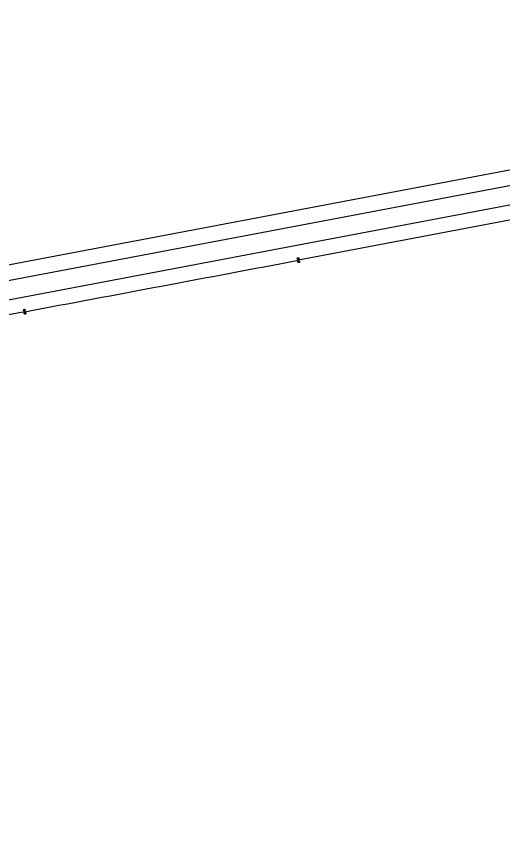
# Model space of a CAD drawing. Extents: x 6540402 to 6566579, y 5525343 to 5532423.
# Drawn here: x 6556526.9 to 6556675.3, y 5528342.7 to 5528590.2 of the extents above; entities that cross this region are included whole.
import ezdxf

# ---------------------------------------------------------------- set-up
doc = ezdxf.new("R2010")
doc.units = 0
for name, color, linetype in [('IR_ps_geometria', 7, 'Continuous'), ('TOR_PS_OPIS_T-ukresy', 7, 'Continuous'), ('TOR_PS_T-tory projektowane', 7, 'Continuous')]:
    doc.layers.add(name, color=color, linetype=linetype)

msp = doc.modelspace()

# ---------------------------------------------------------------- linework, layer by layer
at = {"layer": 'IR_ps_geometria'}
for points in [[(6556612.98, 5528515.71), (6556613.03, 5528515.46), (6556613.06, 5528515.47), (6556613.09, 5528515.46), (6556613.13, 5528515.46), (6556613.16, 5528515.45), (6556613.19, 5528515.44), (6556613.22, 5528515.42), (6556613.24, 5528515.4), (6556613.26, 5528515.38), (6556613.28, 5528515.35), (6556613.3, 5528515.32), (6556613.31, 5528515.29), (6556613.32, 5528515.26), (6556613.32, 5528515.23), (6556613.32, 5528515.2), (6556613.32, 5528515.16), (6556613.31, 5528515.13), (6556613.3, 5528515.1), (6556613.28, 5528515.07), (6556613.26, 5528515.05), (6556613.24, 5528515.03), (6556613.21, 5528515.01), (6556613.18, 5528514.99), (6556613.15, 5528514.98), (6556613.12, 5528514.97), (6556613.09, 5528514.97), (6556613.06, 5528514.97), (6556613.02, 5528514.97), (6556612.99, 5528514.98), (6556612.96, 5528514.99), (6556612.93, 5528515.01), (6556612.91, 5528515.03), (6556612.89, 5528515.05), (6556612.87, 5528515.08), (6556612.85, 5528515.11), (6556612.84, 5528515.14), (6556612.83, 5528515.17), (6556612.83, 5528515.2), (6556612.83, 5528515.23), (6556612.83, 5528515.27), (6556612.84, 5528515.3), (6556612.85, 5528515.33), (6556612.87, 5528515.36), (6556612.89, 5528515.38), (6556612.91, 5528515.4), (6556612.94, 5528515.42), (6556612.97, 5528515.44), (6556613, 5528515.45), (6556613.03, 5528515.46), (6556612.94, 5528515.95), (6556612.9, 5528515.95), (6556612.87, 5528515.95), (6556612.84, 5528515.95), (6556612.81, 5528515.96), (6556612.78, 5528515.97), (6556612.75, 5528515.99), (6556612.72, 5528516.01), (6556612.7, 5528516.03), (6556612.68, 5528516.06), (6556612.66, 5528516.09), (6556612.65, 5528516.12), (6556612.64, 5528516.15), (6556612.64, 5528516.18), (6556612.64, 5528516.22), (6556612.64, 5528516.25), (6556612.65, 5528516.28), (6556612.67, 5528516.31), (6556612.68, 5528516.34), (6556612.7, 5528516.36), (6556612.73, 5528516.39), (6556612.75, 5528516.41), (6556612.78, 5528516.42), (6556612.81, 5528516.44), (6556612.84, 5528516.44), (6556612.87, 5528516.45), (6556612.91, 5528516.45), (6556612.94, 5528516.44), (6556612.97, 5528516.43), (6556613, 5528516.42), (6556613.03, 5528516.4), (6556613.06, 5528516.38), (6556613.08, 5528516.36), (6556613.1, 5528516.33), (6556613.11, 5528516.31), (6556613.13, 5528516.28), (6556613.13, 5528516.24), (6556613.14, 5528516.21), (6556613.14, 5528516.18), (6556613.13, 5528516.15), (6556613.13, 5528516.12), (6556613.11, 5528516.09), (6556613.1, 5528516.06), (6556613.08, 5528516.03), (6556613.05, 5528516.01), (6556613.03, 5528515.99), (6556613, 5528515.97), (6556612.97, 5528515.96), (6556612.94, 5528515.95)], [(6556612.98, 5528515.71), (6556613.03, 5528515.46), (6556613.06, 5528515.47), (6556613.09, 5528515.46), (6556613.13, 5528515.46), (6556613.16, 5528515.45), (6556613.19, 5528515.44), (6556613.22, 5528515.42), (6556613.24, 5528515.4), (6556613.26, 5528515.38), (6556613.28, 5528515.35), (6556613.3, 5528515.32), (6556613.31, 5528515.29), (6556613.32, 5528515.26), (6556613.32, 5528515.23), (6556613.32, 5528515.2), (6556613.32, 5528515.16), (6556613.31, 5528515.13), (6556613.3, 5528515.1), (6556613.28, 5528515.07), (6556613.26, 5528515.05), (6556613.24, 5528515.03), (6556613.21, 5528515.01), (6556613.18, 5528514.99), (6556613.15, 5528514.98), (6556613.12, 5528514.97), (6556613.09, 5528514.97), (6556613.06, 5528514.97), (6556613.02, 5528514.97), (6556612.99, 5528514.98), (6556612.96, 5528514.99), (6556612.93, 5528515.01), (6556612.91, 5528515.03), (6556612.89, 5528515.05), (6556612.87, 5528515.08), (6556612.85, 5528515.11), (6556612.84, 5528515.14), (6556612.83, 5528515.17), (6556612.83, 5528515.2), (6556612.83, 5528515.23), (6556612.83, 5528515.27), (6556612.84, 5528515.3), (6556612.85, 5528515.33), (6556612.87, 5528515.36), (6556612.89, 5528515.38), (6556612.91, 5528515.4), (6556612.94, 5528515.42), (6556612.97, 5528515.44), (6556613, 5528515.45), (6556613.03, 5528515.46), (6556612.94, 5528515.95), (6556612.9, 5528515.95), (6556612.87, 5528515.95), (6556612.84, 5528515.95), (6556612.81, 5528515.96), (6556612.78, 5528515.97), (6556612.75, 5528515.99), (6556612.72, 5528516.01), (6556612.7, 5528516.03), (6556612.68, 5528516.06), (6556612.66, 5528516.09), (6556612.65, 5528516.12), (6556612.64, 5528516.15), (6556612.64, 5528516.18), (6556612.64, 5528516.22), (6556612.64, 5528516.25), (6556612.65, 5528516.28), (6556612.67, 5528516.31), (6556612.68, 5528516.34), (6556612.7, 5528516.36), (6556612.73, 5528516.39), (6556612.75, 5528516.41), (6556612.78, 5528516.42), (6556612.81, 5528516.44), (6556612.84, 5528516.44), (6556612.87, 5528516.45), (6556612.91, 5528516.45), (6556612.94, 5528516.44), (6556612.97, 5528516.43), (6556613, 5528516.42), (6556613.03, 5528516.4), (6556613.06, 5528516.38), (6556613.08, 5528516.36), (6556613.1, 5528516.33), (6556613.11, 5528516.31), (6556613.13, 5528516.28), (6556613.13, 5528516.24), (6556613.14, 5528516.21), (6556613.14, 5528516.18), (6556613.13, 5528516.15), (6556613.13, 5528516.12), (6556613.11, 5528516.09), (6556613.1, 5528516.06), (6556613.08, 5528516.03), (6556613.05, 5528516.01), (6556613.03, 5528515.99), (6556613, 5528515.97), (6556612.97, 5528515.96), (6556612.94, 5528515.95)], [(6556612.98, 5528515.71), (6556613.03, 5528515.46), (6556613.06, 5528515.47), (6556613.09, 5528515.46), (6556613.13, 5528515.46), (6556613.16, 5528515.45), (6556613.19, 5528515.44), (6556613.22, 5528515.42), (6556613.24, 5528515.4), (6556613.26, 5528515.38), (6556613.28, 5528515.35), (6556613.3, 5528515.32), (6556613.31, 5528515.29), (6556613.32, 5528515.26), (6556613.32, 5528515.23), (6556613.32, 5528515.2), (6556613.32, 5528515.16), (6556613.31, 5528515.13), (6556613.3, 5528515.1), (6556613.28, 5528515.07), (6556613.26, 5528515.05), (6556613.24, 5528515.03), (6556613.21, 5528515.01), (6556613.18, 5528514.99), (6556613.15, 5528514.98), (6556613.12, 5528514.97), (6556613.09, 5528514.97), (6556613.06, 5528514.97), (6556613.02, 5528514.97), (6556612.99, 5528514.98), (6556612.96, 5528514.99), (6556612.93, 5528515.01), (6556612.91, 5528515.03), (6556612.89, 5528515.05), (6556612.87, 5528515.08), (6556612.85, 5528515.11), (6556612.84, 5528515.14), (6556612.83, 5528515.17), (6556612.83, 5528515.2), (6556612.83, 5528515.23), (6556612.83, 5528515.27), (6556612.84, 5528515.3), (6556612.85, 5528515.33), (6556612.87, 5528515.36), (6556612.89, 5528515.38), (6556612.91, 5528515.4), (6556612.94, 5528515.42), (6556612.97, 5528515.44), (6556613, 5528515.45), (6556613.03, 5528515.46), (6556612.94, 5528515.95), (6556612.9, 5528515.95), (6556612.87, 5528515.95), (6556612.84, 5528515.95), (6556612.81, 5528515.96), (6556612.78, 5528515.97), (6556612.75, 5528515.99), (6556612.72, 5528516.01), (6556612.7, 5528516.03), (6556612.68, 5528516.06), (6556612.66, 5528516.09), (6556612.65, 5528516.12), (6556612.64, 5528516.15), (6556612.64, 5528516.18), (6556612.64, 5528516.22), (6556612.64, 5528516.25), (6556612.65, 5528516.28), (6556612.67, 5528516.31), (6556612.68, 5528516.34), (6556612.7, 5528516.36), (6556612.73, 5528516.39), (6556612.75, 5528516.41), (6556612.78, 5528516.42), (6556612.81, 5528516.44), (6556612.84, 5528516.44), (6556612.87, 5528516.45), (6556612.91, 5528516.45), (6556612.94, 5528516.44), (6556612.97, 5528516.43), (6556613, 5528516.42), (6556613.03, 5528516.4), (6556613.06, 5528516.38), (6556613.08, 5528516.36), (6556613.1, 5528516.33), (6556613.11, 5528516.31), (6556613.13, 5528516.28), (6556613.13, 5528516.24), (6556613.14, 5528516.21), (6556613.14, 5528516.18), (6556613.13, 5528516.15), (6556613.13, 5528516.12), (6556613.11, 5528516.09), (6556613.1, 5528516.06), (6556613.08, 5528516.03), (6556613.05, 5528516.01), (6556613.03, 5528515.99), (6556613, 5528515.97), (6556612.97, 5528515.96), (6556612.94, 5528515.95)], [(6556612.98, 5528515.71), (6556613.03, 5528515.46), (6556613.06, 5528515.47), (6556613.09, 5528515.46), (6556613.13, 5528515.46), (6556613.16, 5528515.45), (6556613.19, 5528515.44), (6556613.22, 5528515.42), (6556613.24, 5528515.4), (6556613.26, 5528515.38), (6556613.28, 5528515.35), (6556613.3, 5528515.32), (6556613.31, 5528515.29), (6556613.32, 5528515.26), (6556613.32, 5528515.23), (6556613.32, 5528515.2), (6556613.32, 5528515.16), (6556613.31, 5528515.13), (6556613.3, 5528515.1), (6556613.28, 5528515.07), (6556613.26, 5528515.05), (6556613.24, 5528515.03), (6556613.21, 5528515.01), (6556613.18, 5528514.99), (6556613.15, 5528514.98), (6556613.12, 5528514.97), (6556613.09, 5528514.97), (6556613.06, 5528514.97), (6556613.02, 5528514.97), (6556612.99, 5528514.98), (6556612.96, 5528514.99), (6556612.93, 5528515.01), (6556612.91, 5528515.03), (6556612.89, 5528515.05), (6556612.87, 5528515.08), (6556612.85, 5528515.11), (6556612.84, 5528515.14), (6556612.83, 5528515.17), (6556612.83, 5528515.2), (6556612.83, 5528515.23), (6556612.83, 5528515.27), (6556612.84, 5528515.3), (6556612.85, 5528515.33), (6556612.87, 5528515.36), (6556612.89, 5528515.38), (6556612.91, 5528515.4), (6556612.94, 5528515.42), (6556612.97, 5528515.44), (6556613, 5528515.45), (6556613.03, 5528515.46), (6556612.94, 5528515.95), (6556612.9, 5528515.95), (6556612.87, 5528515.95), (6556612.84, 5528515.95), (6556612.81, 5528515.96), (6556612.78, 5528515.97), (6556612.75, 5528515.99), (6556612.72, 5528516.01), (6556612.7, 5528516.03), (6556612.68, 5528516.06), (6556612.66, 5528516.09), (6556612.65, 5528516.12), (6556612.64, 5528516.15), (6556612.64, 5528516.18), (6556612.64, 5528516.22), (6556612.64, 5528516.25), (6556612.65, 5528516.28), (6556612.67, 5528516.31), (6556612.68, 5528516.34), (6556612.7, 5528516.36), (6556612.73, 5528516.39), (6556612.75, 5528516.41), (6556612.78, 5528516.42), (6556612.81, 5528516.44), (6556612.84, 5528516.44), (6556612.87, 5528516.45), (6556612.91, 5528516.45), (6556612.94, 5528516.44), (6556612.97, 5528516.43), (6556613, 5528516.42), (6556613.03, 5528516.4), (6556613.06, 5528516.38), (6556613.08, 5528516.36), (6556613.1, 5528516.33), (6556613.11, 5528516.31), (6556613.13, 5528516.28), (6556613.13, 5528516.24), (6556613.14, 5528516.21), (6556613.14, 5528516.18), (6556613.13, 5528516.15), (6556613.13, 5528516.12), (6556613.11, 5528516.09), (6556613.1, 5528516.06), (6556613.08, 5528516.03), (6556613.05, 5528516.01), (6556613.03, 5528515.99), (6556613, 5528515.97), (6556612.97, 5528515.96), (6556612.94, 5528515.95)], [(6556529.45, 5528499.98), (6556529.49, 5528499.74), (6556529.53, 5528499.74), (6556529.56, 5528499.74), (6556529.59, 5528499.74), (6556529.62, 5528499.73), (6556529.65, 5528499.72), (6556529.68, 5528499.7), (6556529.71, 5528499.68), (6556529.73, 5528499.66), (6556529.75, 5528499.63), (6556529.77, 5528499.6), (6556529.78, 5528499.57), (6556529.79, 5528499.54), (6556529.79, 5528499.51), (6556529.79, 5528499.47), (6556529.79, 5528499.44), (6556529.78, 5528499.41), (6556529.76, 5528499.38), (6556529.75, 5528499.35), (6556529.73, 5528499.33), (6556529.7, 5528499.3), (6556529.68, 5528499.28), (6556529.65, 5528499.27), (6556529.62, 5528499.26), (6556529.59, 5528499.25), (6556529.55, 5528499.24), (6556529.52, 5528499.24), (6556529.49, 5528499.25), (6556529.46, 5528499.26), (6556529.43, 5528499.27), (6556529.4, 5528499.29), (6556529.37, 5528499.31), (6556529.35, 5528499.33), (6556529.33, 5528499.36), (6556529.32, 5528499.38), (6556529.3, 5528499.42), (6556529.3, 5528499.45), (6556529.29, 5528499.48), (6556529.29, 5528499.51), (6556529.3, 5528499.54), (6556529.31, 5528499.58), (6556529.32, 5528499.61), (6556529.33, 5528499.63), (6556529.35, 5528499.66), (6556529.38, 5528499.68), (6556529.4, 5528499.7), (6556529.43, 5528499.72), (6556529.46, 5528499.73), (6556529.49, 5528499.74), (6556529.4, 5528500.23), (6556529.37, 5528500.23), (6556529.34, 5528500.23), (6556529.31, 5528500.23), (6556529.27, 5528500.24), (6556529.24, 5528500.25), (6556529.22, 5528500.27), (6556529.19, 5528500.29), (6556529.17, 5528500.31), (6556529.15, 5528500.34), (6556529.13, 5528500.37), (6556529.12, 5528500.4), (6556529.11, 5528500.43), (6556529.11, 5528500.46), (6556529.11, 5528500.5), (6556529.11, 5528500.53), (6556529.12, 5528500.56), (6556529.13, 5528500.59), (6556529.15, 5528500.62), (6556529.17, 5528500.64), (6556529.19, 5528500.67), (6556529.22, 5528500.69), (6556529.25, 5528500.7), (6556529.28, 5528500.71), (6556529.31, 5528500.72), (6556529.34, 5528500.73), (6556529.38, 5528500.73), (6556529.41, 5528500.72), (6556529.44, 5528500.71), (6556529.47, 5528500.7), (6556529.5, 5528500.68), (6556529.52, 5528500.66), (6556529.55, 5528500.64), (6556529.57, 5528500.61), (6556529.58, 5528500.58), (6556529.59, 5528500.55), (6556529.6, 5528500.52), (6556529.61, 5528500.49), (6556529.61, 5528500.46), (6556529.6, 5528500.42), (6556529.59, 5528500.39), (6556529.58, 5528500.36), (6556529.56, 5528500.33), (6556529.54, 5528500.31), (6556529.52, 5528500.29), (6556529.49, 5528500.27), (6556529.47, 5528500.25), (6556529.43, 5528500.24), (6556529.4, 5528500.23)], [(6556529.45, 5528499.98), (6556529.49, 5528499.74), (6556529.53, 5528499.74), (6556529.56, 5528499.74), (6556529.59, 5528499.74), (6556529.62, 5528499.73), (6556529.65, 5528499.72), (6556529.68, 5528499.7), (6556529.71, 5528499.68), (6556529.73, 5528499.66), (6556529.75, 5528499.63), (6556529.77, 5528499.6), (6556529.78, 5528499.57), (6556529.79, 5528499.54), (6556529.79, 5528499.51), (6556529.79, 5528499.47), (6556529.79, 5528499.44), (6556529.78, 5528499.41), (6556529.76, 5528499.38), (6556529.75, 5528499.35), (6556529.73, 5528499.33), (6556529.7, 5528499.3), (6556529.68, 5528499.28), (6556529.65, 5528499.27), (6556529.62, 5528499.26), (6556529.59, 5528499.25), (6556529.55, 5528499.24), (6556529.52, 5528499.24), (6556529.49, 5528499.25), (6556529.46, 5528499.26), (6556529.43, 5528499.27), (6556529.4, 5528499.29), (6556529.37, 5528499.31), (6556529.35, 5528499.33), (6556529.33, 5528499.36), (6556529.32, 5528499.38), (6556529.3, 5528499.42), (6556529.3, 5528499.45), (6556529.29, 5528499.48), (6556529.29, 5528499.51), (6556529.3, 5528499.54), (6556529.31, 5528499.58), (6556529.32, 5528499.61), (6556529.33, 5528499.63), (6556529.35, 5528499.66), (6556529.38, 5528499.68), (6556529.4, 5528499.7), (6556529.43, 5528499.72), (6556529.46, 5528499.73), (6556529.49, 5528499.74), (6556529.4, 5528500.23), (6556529.37, 5528500.23), (6556529.34, 5528500.23), (6556529.31, 5528500.23), (6556529.27, 5528500.24), (6556529.24, 5528500.25), (6556529.22, 5528500.27), (6556529.19, 5528500.29), (6556529.17, 5528500.31), (6556529.15, 5528500.34), (6556529.13, 5528500.37), (6556529.12, 5528500.4), (6556529.11, 5528500.43), (6556529.11, 5528500.46), (6556529.11, 5528500.5), (6556529.11, 5528500.53), (6556529.12, 5528500.56), (6556529.13, 5528500.59), (6556529.15, 5528500.62), (6556529.17, 5528500.64), (6556529.19, 5528500.67), (6556529.22, 5528500.69), (6556529.25, 5528500.7), (6556529.28, 5528500.71), (6556529.31, 5528500.72), (6556529.34, 5528500.73), (6556529.38, 5528500.73), (6556529.41, 5528500.72), (6556529.44, 5528500.71), (6556529.47, 5528500.7), (6556529.5, 5528500.68), (6556529.52, 5528500.66), (6556529.55, 5528500.64), (6556529.57, 5528500.61), (6556529.58, 5528500.58), (6556529.59, 5528500.55), (6556529.6, 5528500.52), (6556529.61, 5528500.49), (6556529.61, 5528500.46), (6556529.6, 5528500.42), (6556529.59, 5528500.39), (6556529.58, 5528500.36), (6556529.56, 5528500.33), (6556529.54, 5528500.31), (6556529.52, 5528500.29), (6556529.49, 5528500.27), (6556529.47, 5528500.25), (6556529.43, 5528500.24), (6556529.4, 5528500.23)], [(6556529.45, 5528499.98), (6556529.49, 5528499.74), (6556529.53, 5528499.74), (6556529.56, 5528499.74), (6556529.59, 5528499.74), (6556529.62, 5528499.73), (6556529.65, 5528499.72), (6556529.68, 5528499.7), (6556529.71, 5528499.68), (6556529.73, 5528499.66), (6556529.75, 5528499.63), (6556529.77, 5528499.6), (6556529.78, 5528499.57), (6556529.79, 5528499.54), (6556529.79, 5528499.51), (6556529.79, 5528499.47), (6556529.79, 5528499.44), (6556529.78, 5528499.41), (6556529.76, 5528499.38), (6556529.75, 5528499.35), (6556529.73, 5528499.33), (6556529.7, 5528499.3), (6556529.68, 5528499.28), (6556529.65, 5528499.27), (6556529.62, 5528499.26), (6556529.59, 5528499.25), (6556529.55, 5528499.24), (6556529.52, 5528499.24), (6556529.49, 5528499.25), (6556529.46, 5528499.26), (6556529.43, 5528499.27), (6556529.4, 5528499.29), (6556529.37, 5528499.31), (6556529.35, 5528499.33), (6556529.33, 5528499.36), (6556529.32, 5528499.38), (6556529.3, 5528499.42), (6556529.3, 5528499.45), (6556529.29, 5528499.48), (6556529.29, 5528499.51), (6556529.3, 5528499.54), (6556529.31, 5528499.58), (6556529.32, 5528499.61), (6556529.33, 5528499.63), (6556529.35, 5528499.66), (6556529.38, 5528499.68), (6556529.4, 5528499.7), (6556529.43, 5528499.72), (6556529.46, 5528499.73), (6556529.49, 5528499.74), (6556529.4, 5528500.23), (6556529.37, 5528500.23), (6556529.34, 5528500.23), (6556529.31, 5528500.23), (6556529.27, 5528500.24), (6556529.24, 5528500.25), (6556529.22, 5528500.27), (6556529.19, 5528500.29), (6556529.17, 5528500.31), (6556529.15, 5528500.34), (6556529.13, 5528500.37), (6556529.12, 5528500.4), (6556529.11, 5528500.43), (6556529.11, 5528500.46), (6556529.11, 5528500.5), (6556529.11, 5528500.53), (6556529.12, 5528500.56), (6556529.13, 5528500.59), (6556529.15, 5528500.62), (6556529.17, 5528500.64), (6556529.19, 5528500.67), (6556529.22, 5528500.69), (6556529.25, 5528500.7), (6556529.28, 5528500.71), (6556529.31, 5528500.72), (6556529.34, 5528500.73), (6556529.38, 5528500.73), (6556529.41, 5528500.72), (6556529.44, 5528500.71), (6556529.47, 5528500.7), (6556529.5, 5528500.68), (6556529.52, 5528500.66), (6556529.55, 5528500.64), (6556529.57, 5528500.61), (6556529.58, 5528500.58), (6556529.59, 5528500.55), (6556529.6, 5528500.52), (6556529.61, 5528500.49), (6556529.61, 5528500.46), (6556529.6, 5528500.42), (6556529.59, 5528500.39), (6556529.58, 5528500.36), (6556529.56, 5528500.33), (6556529.54, 5528500.31), (6556529.52, 5528500.29), (6556529.49, 5528500.27), (6556529.47, 5528500.25), (6556529.43, 5528500.24), (6556529.4, 5528500.23)], [(6556529.45, 5528499.98), (6556529.49, 5528499.74), (6556529.53, 5528499.74), (6556529.56, 5528499.74), (6556529.59, 5528499.74), (6556529.62, 5528499.73), (6556529.65, 5528499.72), (6556529.68, 5528499.7), (6556529.71, 5528499.68), (6556529.73, 5528499.66), (6556529.75, 5528499.63), (6556529.77, 5528499.6), (6556529.78, 5528499.57), (6556529.79, 5528499.54), (6556529.79, 5528499.51), (6556529.79, 5528499.47), (6556529.79, 5528499.44), (6556529.78, 5528499.41), (6556529.76, 5528499.38), (6556529.75, 5528499.35), (6556529.73, 5528499.33), (6556529.7, 5528499.3), (6556529.68, 5528499.28), (6556529.65, 5528499.27), (6556529.62, 5528499.26), (6556529.59, 5528499.25), (6556529.55, 5528499.24), (6556529.52, 5528499.24), (6556529.49, 5528499.25), (6556529.46, 5528499.26), (6556529.43, 5528499.27), (6556529.4, 5528499.29), (6556529.37, 5528499.31), (6556529.35, 5528499.33), (6556529.33, 5528499.36), (6556529.32, 5528499.38), (6556529.3, 5528499.42), (6556529.3, 5528499.45), (6556529.29, 5528499.48), (6556529.29, 5528499.51), (6556529.3, 5528499.54), (6556529.31, 5528499.58), (6556529.32, 5528499.61), (6556529.33, 5528499.63), (6556529.35, 5528499.66), (6556529.38, 5528499.68), (6556529.4, 5528499.7), (6556529.43, 5528499.72), (6556529.46, 5528499.73), (6556529.49, 5528499.74), (6556529.4, 5528500.23), (6556529.37, 5528500.23), (6556529.34, 5528500.23), (6556529.31, 5528500.23), (6556529.27, 5528500.24), (6556529.24, 5528500.25), (6556529.22, 5528500.27), (6556529.19, 5528500.29), (6556529.17, 5528500.31), (6556529.15, 5528500.34), (6556529.13, 5528500.37), (6556529.12, 5528500.4), (6556529.11, 5528500.43), (6556529.11, 5528500.46), (6556529.11, 5528500.5), (6556529.11, 5528500.53), (6556529.12, 5528500.56), (6556529.13, 5528500.59), (6556529.15, 5528500.62), (6556529.17, 5528500.64), (6556529.19, 5528500.67), (6556529.22, 5528500.69), (6556529.25, 5528500.7), (6556529.28, 5528500.71), (6556529.31, 5528500.72), (6556529.34, 5528500.73), (6556529.38, 5528500.73), (6556529.41, 5528500.72), (6556529.44, 5528500.71), (6556529.47, 5528500.7), (6556529.5, 5528500.68), (6556529.52, 5528500.66), (6556529.55, 5528500.64), (6556529.57, 5528500.61), (6556529.58, 5528500.58), (6556529.59, 5528500.55), (6556529.6, 5528500.52), (6556529.61, 5528500.49), (6556529.61, 5528500.46), (6556529.6, 5528500.42), (6556529.59, 5528500.39), (6556529.58, 5528500.36), (6556529.56, 5528500.33), (6556529.54, 5528500.31), (6556529.52, 5528500.29), (6556529.49, 5528500.27), (6556529.47, 5528500.25), (6556529.43, 5528500.24), (6556529.4, 5528500.23)]]:
    msp.add_lwpolyline(points, close=True, dxfattribs=at)
at = {"layer": 'TOR_PS_OPIS_T-ukresy'}
msp.add_line((6556664.9, 5528532.07), (6556664.9, 5528532.07), dxfattribs=at)
at = {"layer": 'TOR_PS_T-tory projektowane'}
for p, q in [((6557664.82, 5528730.4), (6555967.41, 5528408.66)), ((6557450.25, 5528674.41), (6556612.98, 5528515.71)), ((6556930.18, 5528586.32), (6555917.77, 5528394.41)), ((6556842.83, 5528563.85), (6554354.28, 5528092.14)), ((6556529.45, 5528499.98), (6556441.53, 5528483.55))]:
    msp.add_line(p, q, dxfattribs=at)
msp.add_arc((6550476.49, 5560889.24), 32950, 280.585435, 280.733239, dxfattribs=at)

doc.saveas('drawing.dxf')
